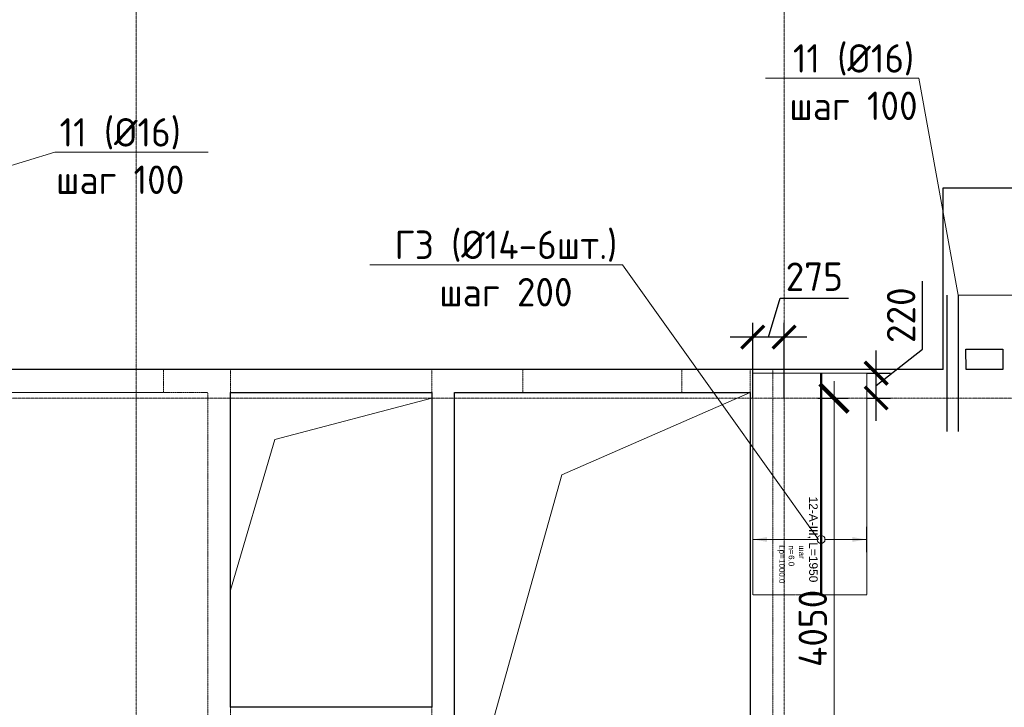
# Model space of a CAD drawing. Header units: millimetres. Extents: x -42044588 to 856694, y -806701 to 941911.
# Tile 683 of 1056: x 125652 to 134313, y -270327 to -264280. Entities that reach past the tile are written whole.
import ezdxf
from ezdxf import colors
from ezdxf.entities.mleader import LeaderData, LeaderLine
from ezdxf.enums import TextEntityAlignment as Align
from ezdxf.math import Vec2, Vec3

# ---------------------------------------------------------------- set-up
doc = ezdxf.new("R2010")
doc.units = ezdxf.units.MM
doc.set_wipeout_variables(frame=1)
for name, pattern in [('01 Штриховая _4 мм_', [6, 3.5, -2.5]), ('______5', [1100, 800, -100, 100, -100]), ('DASHED', [7, 5, -2, 0]), ('GOST2.303 4', [7, 5, -2, 0]), ('осевая', [50.8, 31.75, -6.35, 6.35, -6.35])]:
    doc.linetypes.add(name, pattern=pattern)
doc.layers.add('0 @ 100', color=7, linetype='Continuous')
for name, color, linetype, lineweight in [('907Сл Осевые', 1, 'Continuous', 0), ('RAZMER', 100, 'Continuous', 15), ('RAZMER @ 100', 100, 'Continuous', 15), ('АрмСтер', 2, 'Continuous', 50), ('контур распр. стерхней', 2, 'GOST2.303 4', 20), ('Оси', 40, '______5', 18), ('Перекрытие ж_бетон', 1, 'Continuous', 30), ('подоснова', 151, 'Continuous', 5), ('РАЗМЕРЫ', 1, 'Continuous', 9), ('СТЕНЫ', 3, 'Continuous', 30)]:
    doc.layers.add(name, color=color, linetype=linetype, lineweight=lineweight)
doc.layers.add('АрмСтер_атрибуты', color=2, linetype='Continuous', lineweight=0, plot=False)
doc.styles.add('GOST-2.304_Type-B', font='GOST_Common.ttf')
doc.styles.get("Standard").update_dxf_attribs({"font": 'arial.ttf'})
doc.styles.add('Аннотативный', font='arial.ttf')
doc.styles.add('ГОСТ', font='GOST_Common.ttf')
doc.dimstyles.new('ГОСТ', dxfattribs={"dimscale": 0, "dimtxt": 2.5, "dimasz": 2.5, "dimexe": 1.25, "dimexo": 0.625, "dimtad": 1, "dimdec": 0, "dimtxsty": 'ГОСТ', "dimblk": 'ARCHTICK', "dimcen": 2.5, "dimdle": 1.5, "dimclrd": 256, "dimclre": 256, "dimclrt": 256, "dimadec": 0, "dimazin": 0, "dimtfac": 1, "dimtdec": 0, "dimtmove": 1, "dimatfit": 3, "dimfxl": 0, "dimlwd": -1, "dimarcsym": 0})
doc.dimstyles.new('СПДС', dxfattribs={"dimscale": 100, "dimtxt": 2.5, "dimasz": 2, "dimexe": 1.25, "dimexo": 0, "dimtad": 1, "dimdec": 0, "dimrnd": 5, "dimtxsty": 'GOST-2.304_Type-B', "dimblk": 'ARCHTICK', "dimcen": 2.5, "dimdle": 2, "dimclrd": 1, "dimclre": 1, "dimclrt": 1, "dimadec": 0, "dimazin": 2, "dimtfac": 0.75, "dimtdec": 0, "dimtmove": 1, "dimatfit": 3, "dimfxl": 0, "dimtolj": 1, "dimarcsym": 0})

# ---------------------------------------------------------------- blocks, each defined once
blk = doc.blocks.new('оси блок 2')
at = {"layer": 'Оси', "color": 16, "linetype": 'осевая', "lineweight": 0, "ltscale": 0.25, "transparency": 33554687}
for p, q in [((-64304.7, -322543), (-64304.7, -347914.1)), ((-58604.7, -322543), (-58604.7, -347914.1)), ((-89822.3, -326301.3), (-37238.5, -326301.3))]:
    blk.add_line(p, q, dxfattribs=at)
blk = doc.blocks.new('подложка стн 1-го этажа')
at = {"layer": 'СТЕНЫ', "color": 252, "linetype": 'DASHED', "lineweight": 0, "ltscale": 0.5, "true_color": 0x939598, "transparency": 33554687}
for p, q in [((30273.8, 26361.8, -200), (30273.8, 19411.8, -200)), ((30273.8, 26361.8, -200), (30273.8, 26361.8, -200)), ((32043.8, 26361.8, -200), (32043.8, 19411.8, -200)), ((32043.8, 26361.8, -200), (32043.8, 26361.8, -200)), ((34843.8, 26361.8, -200), (34843.8, 20511.8, -200)), ((34843.8, 26361.8, -200), (34843.8, 26361.8, -200)), ((27893.8, 26161.8, -200), (30073.8, 26161.8, -200)), ((30073.8, 19411.8, -200), (30073.8, 26161.8, -200)), ((30073.8, 26161.8, -200), (30073.8, 26161.8, -200)), ((30273.8, 26161.8, -200), (30273.8, 26161.8, -200)), ((32043.8, 26161.8, -200), (30273.8, 26161.8, -200)), ((32043.8, 26161.8, -200), (32043.8, 26161.8, -200)), ((32243.8, 26161.8, -200), (34843.8, 26161.8, -200)), ((32243.8, 26161.8, -200), (32243.8, 26161.8, -200)), ((32243.8, 26161.8, -200), (32243.8, 20511.8, -200)), ((34843.8, 26161.8, -200), (34843.8, 26161.8, -200)), ((35043.8, 18711.8, -200), (35043.8, 26111.8, -200))]:
    blk.add_line(p, q, dxfattribs=at)
at = {"layer": 'СТЕНЫ', "color": 252, "linetype": 'DASHED', "lineweight": 0, "ltscale": 0.5, "true_color": 0x939598, "transparency": 33554687, "elevation": -200}
blk.add_lwpolyline([(35043.8, 26111.8), (35043.9, 26361.8), (27693.9, 26361.8), (27693.9, 26111.8)], dxfattribs=at)
at = {"layer": 'СТЕНЫ', "color": 252, "linetype": 'DASHED', "lineweight": 0, "ltscale": 0.5, "true_color": 0x939598, "transparency": 33554687, "elevation": -560}
for points in [[(28283.9, 26364.8), (29683.7, 26364.8), (29683.7, 26161.8), (28283.9, 26161.8)], [(32844.2, 26364.8), (34243.9, 26364.8), (34243.9, 26161.8), (32844.2, 26161.8)]]:
    blk.add_lwpolyline(points, close=True, dxfattribs=at)
blk = doc.blocks.new('_ArchTick')
at = {"color": 0, "linetype": 'ByBlock', "const_width": 0.15}
blk.add_lwpolyline([(-0.5, -0.5), (0.5, 0.5)], dxfattribs=at)
blk = doc.blocks.new('*D5373')
at = {"layer": 'DEFPOINTS', "color": 0, "transparency": 16777216}
for p in [(132609.3, -267608.4, -360), (132815.8, -267608.4), (132460.8, -271658.2)]:
    blk.add_point(p, dxfattribs=at)
at = {"layer": 'RAZMER', "transparency": 16777216}
blk.add_line((132815.8, -271808.2), (132815.8, -267458.4), dxfattribs=at)
at = {"layer": 'RAZMER', "lineweight": -2, "transparency": 16777216}
for p, q in [((132671.8, -267608.4), (132940.8, -267608.4)), ((132523.3, -271658.2), (132940.8, -271658.2))]:
    blk.add_line(p, q, dxfattribs=at)
at = {"layer": 'RAZMER', "transparency": 16777216, "xscale": 250, "yscale": 250, "zscale": 250}
for p, rotation in [((132815.8, -267608.4), 90), ((132815.8, -271658.2), 270)]:
    blk.add_blockref('_ArchTick', p, dxfattribs=dict(at, rotation=rotation))
at = {"layer": 'RAZMER', "lineweight": 0, "transparency": 16777216, "insert": (132628.3, -269633.3), "char_height": 250, "attachment_point": 5, "rotation": 90, "style": 'ГОСТ', "bg_fill": 3, "box_fill_scale": 1.1, "bg_fill_color": 256, "bg_fill_true_color": 13158600, "bg_fill_transparency": 0}
blk.add_mtext('4050', dxfattribs=at)
blk = doc.blocks.new('*D5369')
at = {"layer": 'DEFPOINTS', "color": 0, "transparency": 16777216}
for p in [(132609.3, -267608.4, -360), (132815.8, -267608.4), (132460.8, -271658.2)]:
    blk.add_point(p, dxfattribs=at)
at = {"layer": 'RAZMER', "transparency": 16777216}
blk.add_line((132815.8, -271808.2), (132815.8, -267458.4), dxfattribs=at)
at = {"layer": 'RAZMER', "lineweight": -2, "transparency": 16777216}
for p, q in [((132671.8, -267608.4), (132940.8, -267608.4)), ((132523.3, -271658.2), (132940.8, -271658.2))]:
    blk.add_line(p, q, dxfattribs=at)
at = {"layer": 'RAZMER', "transparency": 16777216, "xscale": 250, "yscale": 250, "zscale": 250}
for p, rotation in [((132815.8, -267608.4), 90), ((132815.8, -271658.2), 270)]:
    blk.add_blockref('_ArchTick', p, dxfattribs=dict(at, rotation=rotation))
at = {"layer": 'RAZMER', "lineweight": 0, "transparency": 16777216, "insert": (132628.3, -269633.3), "char_height": 250, "attachment_point": 5, "rotation": 90, "style": 'ГОСТ', "bg_fill": 3, "box_fill_scale": 1.1, "bg_fill_color": 256, "bg_fill_true_color": 13158600, "bg_fill_transparency": 0}
blk.add_mtext('4050', dxfattribs=at)
blk = doc.blocks.new('*U5353')
at = {"layer": 'РАЗМЕРЫ'}
for p, q in [((112.5, 400), (-112.5, 400)), ((112.5, -600), (-112.5, -600))]:
    blk.add_line(p, q, dxfattribs=at)
at = {"layer": 'РАЗМЕРЫ', "ltscale": 15}
blk.add_line((0, -600), (0, 400), dxfattribs=at)
at = {"layer": 'РАЗМЕРЫ'}
for points in [[(0, 400), (20.9, 274.8), (-20.9, 274.8)], [(0, -600), (20.9, -474.8), (-20.9, -474.8)]]:
    blk.add_solid(points, dxfattribs=at)
at = {"layer": 'АрмСтер_атрибуты', "color": 215, "ltscale": 15, "style": 'Аннотативный'}
for s, p in [('шаг', (51.4, -194.2)), ('n=', (51.4, -285.1)), ('Lр=', (50.2, -367.8))]:
    blk.add_text(s, height=50, dxfattribs=at).set_placement(p)
at = {"layer": 'АрмСтер_атрибуты', "style": 'Аннотативный', "flags": 8}
blk.add_attdef('ПОЗ', (110, 29.6), '', height=75, dxfattribs=at)
at = {"layer": 'АрмСтер_атрибуты', "flags": 9}
for tag, p in [('МАССА', (-1033.5, -10.5)), ('ОБОЗНАЧЕНИЕ', (-1033.5, -124.4))]:
    blk.add_attdef(tag, p, '', height=75, dxfattribs=at)
at = {"layer": 'АрмСтер_атрибуты', "color": 215, "style": 'Аннотативный'}
for tag, p, flags in [('ШАГ', (190.9, -194.2), 10), ('КОЛ', (138, -285.1), 8), ('ШИРИНА', (172.9, -367.8), 8)]:
    blk.add_attdef(tag, p, '', height=50, dxfattribs=dict(at, flags=flags))
at = {"linetype": 'Continuous', "lineweight": 0}
blk.add_wipeout([(35, 0), (28.3, 20.6), (10.8, 33.3), (-10.8, 33.3), (-28.3, 20.6), (-35, 0), (-28.3, -20.6), (-10.8, -33.3), (10.8, -33.3), (28.3, -20.6)], dxfattribs=at)
at = {"color": 0, "linetype": 'ByBlock', "lineweight": -2, "ltscale": 100}
blk.add_line((-1462.5, 0), (487.5, 0), dxfattribs=at)
at = {"layer": 'РАЗМЕРЫ'}
blk.add_circle((0, 0), 35, dxfattribs=at)
at = {"layer": 'АрмСтер_атрибуты', "style": 'Аннотативный', "flags": 8}
blk.add_attdef('НАИМЕНОВАНИЕ', text='', height=75, dxfattribs=at).set_placement((0, -29.3), align=Align.TOP_CENTER)
blk = doc.blocks.new('_None')
blk = doc.blocks.new('*D5668')
at = {"layer": '907Сл Осевые', "color": 1, "lineweight": -2, "transparency": 16777216}
for p, q in [((133592.9, -267179.1), (133592.9, -266579.1)), ((133186.6, -267498.1), (133592.9, -267179.1)), ((133186.6, -267807.4), (133186.6, -267188.8)), ((133102.6, -267388.8), (133311.6, -267388.8)), ((133102.6, -267607.4), (133311.6, -267607.4))]:
    blk.add_line(p, q, dxfattribs=at)
at = {"layer": 'DEFPOINTS', "color": 0, "transparency": 16777216}
for p in [(133102.6, -267388.8), (133186.6, -267388.8), (133102.6, -267607.4)]:
    blk.add_point(p, dxfattribs=at)
at = {"layer": '907Сл Осевые', "color": 1, "lineweight": -2, "transparency": 16777216, "xscale": 200, "yscale": 200, "zscale": 200}
for p, rotation in [((133186.6, -267388.8), 90), ((133186.6, -267607.4), 270)]:
    blk.add_blockref('_ArchTick', p, dxfattribs=dict(at, rotation=rotation))
at = {"layer": '907Сл Осевые', "color": 1, "lineweight": 0, "transparency": 16777216, "insert": (133405.4, -266879.1), "char_height": 250, "attachment_point": 5, "rotation": 90, "style": 'GOST-2.304_Type-B'}
blk.add_mtext('\\A1;220', dxfattribs=at)
blk = doc.blocks.new('*D5669')
at = {"layer": '907Сл Осевые', "color": 1, "lineweight": -2, "transparency": 16777216}
for p, q in [((132238.7, -267071.4), (132341.9, -266727.7)), ((132341.9, -266727.7), (132941.9, -266727.7)), ((132101, -267607.4), (132101, -266946.4)), ((132376.5, -267607.4), (132376.5, -266946.4)), ((132576.5, -267071.4), (131901, -267071.4))]:
    blk.add_line(p, q, dxfattribs=at)
at = {"layer": 'DEFPOINTS', "color": 0, "transparency": 16777216}
for p in [(132101, -267071.4), (132101, -267607.4), (132376.5, -267607.4)]:
    blk.add_point(p, dxfattribs=at)
at = {"layer": '907Сл Осевые', "color": 1, "lineweight": -2, "transparency": 16777216, "xscale": 200, "yscale": 200, "zscale": 200, "rotation": 180}
blk.add_blockref('_ArchTick', (132101, -267071.4), dxfattribs=at)
at = {"layer": '907Сл Осевые', "color": 1, "lineweight": -2, "transparency": 16777216, "xscale": 200, "yscale": 200, "zscale": 200}
blk.add_blockref('_ArchTick', (132376.5, -267071.4), dxfattribs=at)
at = {"layer": '907Сл Осевые', "color": 1, "lineweight": 0, "transparency": 16777216, "insert": (132641.9, -266540.2), "char_height": 250, "attachment_point": 5, "style": 'GOST-2.304_Type-B'}
blk.add_mtext('\\A1;275', dxfattribs=at)

msp = doc.modelspace()

# ---------------------------------------------------------------- linework, layer by layer
at = {"layer": 'RAZMER', "lineweight": 30, "elevation": -359.982}
for points in [[(133808.119, -266702.551), (133808.077, -267902.551)], [(133908.119, -266702.551), (133908.077, -267902.551)]]:
    msp.add_lwpolyline(points, dxfattribs=at)
at = {"layer": 'Перекрытие ж_бетон'}
for p, q in [((133776.51, -265757.375), (137126.51, -265757.375)), ((133776.51, -267357.375), (133776.51, -265757.375))]:
    msp.add_line(p, q, dxfattribs=at)
for points, elevation in [([(134301.497, -267357.375), (133976.497, -267357.375), (133975.727, -267177.384), (134300.727, -267177.384)], 0.018), ([(127506.545, -267557.375), (129276.545, -267557.375), (129276.545, -270327.374), (127506.545, -270327.374)], 360.018), ([(129476.51, -267557.374), (132076.51, -267557.374), (132076.51, -271658.207), (129476.51, -271658.207)], 360)]:
    msp.add_lwpolyline(points, close=True, dxfattribs=dict(at, elevation=elevation))
msp.add_lwpolyline([(133776.51, -267357.375), (125486.51, -267357.375)], dxfattribs=at)
at = {"layer": 'РАЗМЕРЫ', "elevation": 360}
msp.add_lwpolyline([(129476.51, -271658.207), (130421.864, -268284.208), (132076.51, -267557.374)], dxfattribs=at)
at = {"layer": 'РАЗМЕРЫ', "lineweight": 0, "elevation": 360}
msp.add_lwpolyline([(127506.545, -269297.375), (127895.116, -267973.138), (129276.545, -267607.375)], dxfattribs=at)

# ---------------------------------------------------------------- block references
msp.add_blockref('подложка стн 1-го этажа', (97232.588, -293719.169, 560))
at = {"layer": 'РАЗМЕРЫ'}
msp.add_blockref('оси блок 2', (190981.229, 58693.948), dxfattribs=at)

# ---------------------------------------------------------------- leaders
at = {"layer": 'подоснова', "color": 2, "ltscale": 0.3}
ml = msp.add_multileader_mtext('Standard', dxfattribs=at)
ml.set_content('11 (%%C16)\\Pшаг 100', color=2, style='GOST-2.304_Type-B')
ml.set_leader_properties(color=256, linetype='ByLayer', lineweight=15)
ml.set_arrow_properties(name='NONE')
ml.build(insert=Vec2(0, 0))
ml.multileader.update_dxf_attribs({"text_left_attachment_type": 6, "text_right_attachment_type": 6, "dogleg_length": 0.1, "arrow_head_size": 18})
ctx = ml.context
ctx.base_point, ctx.char_height, ctx.arrow_head_size, ctx.landing_gap_size, ctx.plane_origin = Vec3(132411.615, -264795.514, 359.911), 250, 18, 20, Vec3(134070.698, -265995.344, 359.911)
ctx.left_attachment, ctx.right_attachment, ctx.text_align_type = 6, 6, 1
notes = []
notes.append((ctx, [(1, (1, 1, 0), (133562.321, -264795.514, 359.911), (-1, 0), 0.1, [(6, [(137050.304, -266702.551, 359.911), (136525.318, -266702.551, 359.911), (135986.047, -266696.948, 359.911), (135475.438, -266702.551, 359.911), (134935.98, -266696.948, 359.911), (134425.371, -266702.551, 359.911), (133908.119, -266702.551, 359.911)], 0, [])])]))
ctx.mtext.insert, ctx.mtext.alignment, ctx.mtext.flow_direction = Vec3(132986.918, -264495.514, 359.911), 2, 5
ml = msp.add_multileader_mtext('Standard', dxfattribs=at)
ml.set_content('11 (%%C16)\\Pшаг 100', color=2, style='GOST-2.304_Type-B')
ml.set_leader_properties(color=256, linetype='ByLayer', lineweight=15)
ml.set_arrow_properties(name='NONE')
ml.build(insert=Vec2(0, 0))
ml.multileader.update_dxf_attribs({"text_left_attachment_type": 6, "text_right_attachment_type": 6, "dogleg_length": 0.1, "arrow_head_size": 18})
ctx = ml.context
ctx.base_point, ctx.char_height, ctx.arrow_head_size, ctx.landing_gap_size, ctx.plane_origin = Vec3(125960.608, -265445.868, 359.911), 250, 18, 20, Vec3(122458.23, -265859.108, 359.911)
ctx.left_attachment, ctx.right_attachment, ctx.text_align_type = 6, 6, 1
notes.append((ctx, [(0, (1, 1, 0), (125960.508, -265445.868, 359.911), (1, 0), 0.1, [(6, [(125437.836, -266566.316, 359.911), (124912.849, -266566.316, 359.911), (124373.578, -266560.713, 359.911), (123862.969, -266566.316, 359.911), (123323.512, -266560.713, 359.911), (122812.903, -266566.316, 359.911), (122295.65, -266566.316, 359.911)], 0, [])])]))
ctx.mtext.insert, ctx.mtext.alignment, ctx.mtext.flow_direction = Vec3(126535.911, -265145.868, 359.911), 2, 5
for ctx, leaders in notes:
    for number, flags, end, landing, length, lines in leaders:
        leader = LeaderData()
        leader.index, (leader.has_last_leader_line, leader.has_dogleg_vector, leader.attachment_direction) = number, flags
        leader.last_leader_point, leader.dogleg_vector, leader.dogleg_length = Vec3(end), Vec3(landing), length
        for number, points, colour, breaks in lines:
            line = LeaderLine()
            line.index, line.vertices, line.color, line.breaks = number, Vec3.list(points), colors.encode_raw_color(colour), breaks
            leader.lines.append(line)
        ctx.leaders.append(leader)

# ---------------------------------------------------------------- next in the draw order: dimensions: what is measured, and where the dimension line sits
at = {"layer": 'RAZMER @ 100', "lineweight": 0}
dim = msp.add_linear_dim(base=(132815.838, -267608.374, 720), p1=(132460.761, -271658.207, 720), p2=(132609.319, -267608.374, 360), angle=90, dimstyle='ГОСТ', override={"dimscale": 100, "dimtix": 0, "dimtofl": 1, "dimtmove": 1, "dimatfit": 3}, dxfattribs=at)
dim.commit()
dim.dimension.update_dxf_attribs({"geometry": '*D5373', "text_midpoint": (132628.338, -269633.291, 720)})

# ---------------------------------------------------------------- next in the draw order: dimensions: what is measured, and where the dimension line sits
dim = msp.add_linear_dim(base=(132815.838, -267608.374, 920), p1=(132460.761, -271658.207, 920), p2=(132609.319, -267608.374, 560), angle=90, dimstyle='ГОСТ', override={"dimscale": 100, "dimtix": 0, "dimtofl": 1, "dimtmove": 1, "dimatfit": 3}, dxfattribs=at)
dim.commit()
dim.dimension.update_dxf_attribs({"geometry": '*D5369', "text_midpoint": (132628.338, -269633.291, 920)})

# ---------------------------------------------------------------- next in the draw order: linework, layer by layer
at = {"layer": 'контур распр. стерхней', "linetype": '01 Штриховая _4 мм_'}
msp.add_lwpolyline([(132100.953, -269338.796), (132100.953, -267388.794), (133102.617, -267388.803), (133102.617, -269338.805)], close=True, dxfattribs=at)

# ---------------------------------------------------------------- next in the draw order: block references
at = {"layer": 'АрмСтер', "ltscale": 15}
ref = msp.add_blockref('*U5353', (132700.953, -268851.303), dxfattribs=dict(at, rotation=270))
ref.add_attrib('НАИМЕНОВАНИЕ', '12-A-III, L=1950', dxfattribs={"layer": 'АрмСтер_атрибуты', "height": 75, "rotation": 270, "style": 'Аннотативный', "flags": 8}).set_placement((132671.614, -268851.303), align=Align.TOP_CENTER)
ref.add_attrib('КОЛ', '6.0', (132415.827, -268989.352), dxfattribs={"layer": 'АрмСтер_атрибуты', "color": 215, "height": 50, "rotation": 270, "style": 'Аннотативный', "flags": 8})
ref.add_attrib('ШИРИНА', '1000.0', (132333.153, -269024.188), dxfattribs={"layer": 'АрмСтер_атрибуты', "color": 215, "height": 50, "rotation": 270, "style": 'Аннотативный', "flags": 8})

# ---------------------------------------------------------------- next in the draw order: texts
at = {"layer": '0 @ 100', "char_height": 300, "width": 18500, "attachment_point": 1, "style": 'ГОСТ'}
for s, insert in [('\\pi-900,l900,t900;{\\C7;1.^IАрмирование монолитной плиты  состоит из основного армирования ∅10 А500С с шагом  200х200мм  в нижней зоне, основного армирования ∅10 А500С с шагом  200х200мм  в  верхней зоне и дополнительного армирования, указанного на схемах армирования.\\P2.^IАрмирование плиты предусмотрено отдельными  стержнями заводской длины по осям Х и Y. При недостатке заводской длины стержней для армирования плиты, стыки стержней осуществлять внахлестку без  сварки. Стыки арматуры внахлестку должны располагаться вразбежку (через шаг). См. деталь стыковки арматуры.\\P3.^IВерхнюю и нижнюю арматуру вязать вязальной проволокой через пересечение.  Стержни основной и дополнительной арматуры укладывать в соответствии с сечениями .\\P4.^IПо периметру плиты и у отверстий  у концов основной арматуры устанавливать П-образные элементы Ск1.\\P5.^IПозиции со знаком "*" укладываются с шагом 100 мм\\P6.^IДля фиксации в проектном положении стержней верхней сетки устанавливать фиксаторы Ф1 с шагом 600х600мм.\\P7.^IДиаметр оправки стержня при d<20мм - 5d, при d≥20мм - 8d\\P8.^IКаркасы поперечного армирования устанавливаются до начала устройство верхней сетки армирования.\\P9.^IОбрамления отверстий см. лист 8. В местах расположения отверстий осуществить прерывания основной и дополнительной сеток арматуры. Отверстия обрамляются двумя стержнями арматуры, расход стали на обрамление учтен на листе 25.\\P10.^IПроемы размерами до 300х300 допускается выполнять по месту методом алмазного бурения.\\P11.^IСечения 3-3;4-4;5-5 см. лист 8.}', (-39552.237, -237043.75)), ('\\pi-900,l900,t900;{\\C7;1.^IАрмирование монолитной плиты  состоит из основного армирования ∅10 А500С с шагом  200х200мм  в нижней зоне, основного армирования ∅10 А500С с шагом  200х200мм  в  верхней зоне и дополнительного армирования, указанного на схемах армирования.\\P2.^IАрмирование плиты предусмотрено отдельными  стержнями заводской длины по осям Х и Y. При недостатке заводской длины стержней для армирования плиты, стыки стержней осуществлять внахлестку без  сварки. Стыки арматуры внахлестку должны располагаться вразбежку (через шаг). См. деталь стыковки арматуры.\\P3.^IВерхнюю и нижнюю арматуру вязать вязальной проволокой через пересечение.  Стержни основной и дополнительной арматуры укладывать в соответствии с сечениями .\\P4.^IПо периметру плиты и у отверстий  у концов основной арматуры устанавливать П-образные элементы Ск1.\\P5.^IПозиции со знаком "*" укладываются с шагом 100 мм\\P6.^IДля фиксации в проектном положении стержней верхней сетки устанавливать фиксаторы Ф1 с шагом 600х600мм.\\P7.^IДиаметр оправки стержня при d<20мм - 5d, при d≥20мм - 8d\\P8.^IКаркасы поперечного армирования устанавливаются до начала устройство верхней сетки армирования.\\P9.^IОбрамления отверстий см. лист 8. В местах расположения отверстий осуществить прерывания основной и дополнительной сеток арматуры. Отверстия обрамляются двумя стержнями арматуры, расход стали на обрамление учтен на листе 25.\\P10.^IПроемы размерами до 300х300 допускается выполнять по месту методом алмазного бурения.}', (67549.049, -238408.446))]:
    msp.add_mtext(s, dxfattribs=dict(at, insert=insert))

# ---------------------------------------------------------------- next in the draw order: dimensions: what is measured, and where the dimension line sits
at = {"layer": '907Сл Осевые', "lineweight": 0}
dim = msp.add_linear_dim(base=(132100.953, -267071.428), p1=(132376.51, -267607.374), p2=(132100.953, -267607.374), dimstyle='СПДС', dxfattribs=at)
dim.commit()
dim.dimension.update_dxf_attribs({"geometry": '*D5669', "text_midpoint": (132404.357, -266540.178)})
dim = msp.add_linear_dim(base=(133186.614, -267388.803), p1=(133102.617, -267607.374), p2=(133102.617, -267388.803), angle=90, dimstyle='СПДС', dxfattribs=at)
dim.commit()
dim.dimension.update_dxf_attribs({"geometry": '*D5668', "text_midpoint": (133592.864, -267116.643), "dimtype": 160})

# ---------------------------------------------------------------- next in the draw order: leaders
at = {"layer": 'подоснова', "color": 2, "ltscale": 0.3}
ml = msp.add_multileader_mtext('Standard', dxfattribs=at)
ml.set_content('Г3 (%%C14-6шт.)\\Pшаг 200', color=2, style='GOST-2.304_Type-B')
ml.set_leader_properties(color=256, linetype='ByLayer', lineweight=15)
ml.set_arrow_properties(name='NONE')
ml.build(insert=Vec2(0, 0))
ml.multileader.update_dxf_attribs({"text_left_attachment_type": 6, "text_right_attachment_type": 6, "dogleg_length": 0.1, "arrow_head_size": 18})
ctx = ml.context
ctx.base_point, ctx.char_height, ctx.arrow_head_size, ctx.landing_gap_size, ctx.plane_origin = Vec3(128903.979, -266434.805, 180), 250, 18, 20, Vec3(122605.726, -261739.219, 180)
ctx.left_attachment, ctx.right_attachment, ctx.text_align_type = 6, 6, 1
notes = []
notes.append((ctx, [(1, (1, 1, 0), (130954.685, -266434.805, 180), (-1, 0), 0.1, [(0, [(132678.461, -268852.888, 180)], 0, [])])]))
ctx.mtext.insert, ctx.mtext.alignment, ctx.mtext.flow_direction = Vec3(129929.282, -266134.805, 180), 2, 5
for ctx, leaders in notes:
    for number, flags, end, landing, length, lines in leaders:
        leader = LeaderData()
        leader.index, (leader.has_last_leader_line, leader.has_dogleg_vector, leader.attachment_direction) = number, flags
        leader.last_leader_point, leader.dogleg_vector, leader.dogleg_length = Vec3(end), Vec3(landing), length
        for number, points, colour, breaks in lines:
            line = LeaderLine()
            line.index, line.vertices, line.color, line.breaks = number, Vec3.list(points), colors.encode_raw_color(colour), breaks
            leader.lines.append(line)
        ctx.leaders.append(leader)

doc.saveas('drawing.dxf')
